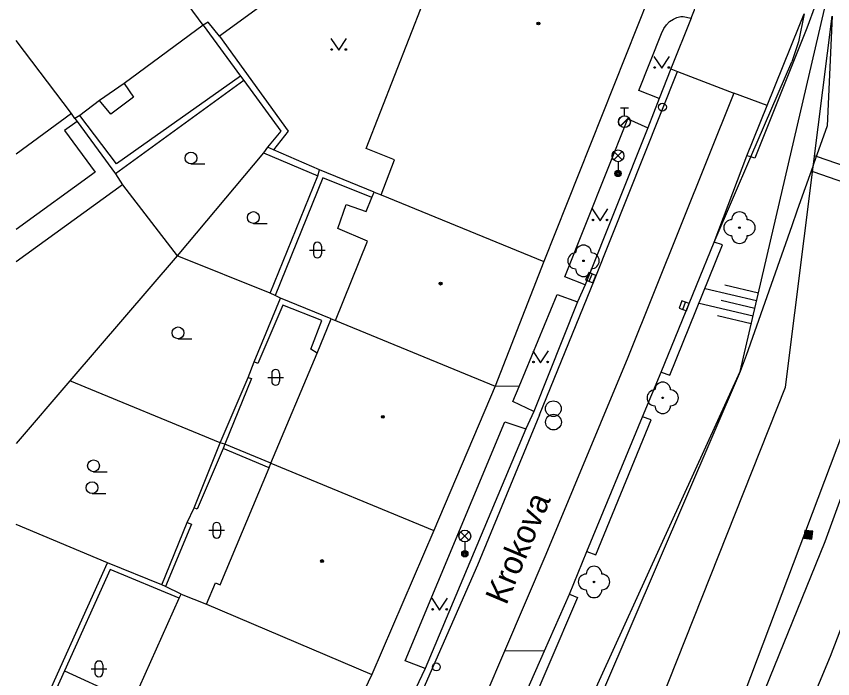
# Model space of a CAD drawing. Extents: x -596229 to -595156, y -1161237 to -1159376.
# Drawn here: x -596228.2 to -596176.3, y -1160416.2 to -1160374.1 of the extents above; entities that cross this region are included whole.
import ezdxf

# ---------------------------------------------------------------- set-up
doc = ezdxf.new("R2010")
doc.units = 0
for name, color, linetype in [('DOP - kresba z DSPS bez souradnic', 7, 'Continuous'), ('DOP - rozhrani ploch obecne', 7, 'Continuous'), ('Level 22', 7, 'Continuous'), ('Level 25', 7, 'Continuous'), ('Level 27', 7, 'Continuous'), ('Level 28', 7, 'Continuous'), ('Level 33', 7, 'Continuous'), ('Level 36', 7, 'Continuous'), ('Level 39', 7, 'Continuous'), ('Nazvy ulic', 7, 'Continuous'), ('Specificka linie pasportu komunikaci', 7, 'Continuous'), ('TM - budovy zdene_ betonove - VP', 7, 'Continuous'), ('TM - CD - osa koleji', 7, 'Continuous'), ('TM - chodniky - VP', 7, 'Continuous'), ('TM - dolni hrana svahu', 7, 'Continuous'), ('TM - horni hrana svahu', 7, 'Continuous'), ('TM - komunikace - VP', 7, 'Continuous'), ('TM - letecke snimky - pomocna linie', 7, 'Continuous'), ('TM - rozhrani ploch obecne - VP', 7, 'Continuous'), ('TM - srafovani', 7, 'Continuous')]:
    doc.layers.add(name, color=color, linetype=linetype)

msp = doc.modelspace()

# ---------------------------------------------------------------- linework, layer by layer
at = {"layer": 'DOP - kresba z DSPS bez souradnic'}
for points in [[(-596215.3, -1160375.4), (-596210.92, -1160381.42), (-596211.85, -1160382.61)], [(-596213.96, -1160377.93), (-596221.85, -1160383.51), (-596224.19, -1160380.43)], [(-596212.5, -1160382.8), (-596209.04, -1160384.26)], [(-596205.6, -1160385.64), (-596208.72, -1160384.4), (-596211.76, -1160391.87)], [(-596209.09, -1160395.53), (-596209.49, -1160395.29), (-596208.79, -1160393.47), (-596211.27, -1160392.48), (-596212.85, -1160396.19), (-596213.1, -1160396.09)], [(-596213.47, -1160397.08), (-596213.25, -1160397.14), (-596214.95, -1160401.32)], [(-596215.06, -1160401.6), (-596216.71, -1160405.46), (-596216.91, -1160405.38)], [(-596212.14, -1160402.82), (-596215.06, -1160401.6)], [(-596217.35, -1160406.3), (-596217.07, -1160406.41), (-596218.73, -1160410.38)], [(-596217.87, -1160411.12), (-596222.25, -1160409.28), (-596225.16, -1160415.74)], [(-596225.16, -1160415.74), (-596226.94, -1160419.68)]]:
    msp.add_lwpolyline(points, dxfattribs=at)
at = {"layer": 'DOP - rozhrani ploch obecne'}
for points in [[(-596216.34, -1160374.69), (-596213.96, -1160377.93)], [(-596213.96, -1160377.93), (-596213.75, -1160378.21)], [(-596213.75, -1160378.21), (-596221.92, -1160384.13)], [(-596213.75, -1160378.21), (-596211.39, -1160381.42), (-596212.25, -1160382.45)], [(-596224.49, -1160380.62), (-596224.35, -1160380.81)], [(-596224.35, -1160380.81), (-596221.92, -1160384.13)], [(-596212.5, -1160382.8), (-596217.99, -1160389.35)], [(-596212.25, -1160382.45), (-596212.5, -1160382.8)], [(-596211.85, -1160382.61), (-596212.25, -1160382.45)], [(-596208.93, -1160383.88), (-596211.85, -1160382.61)], [(-596209.04, -1160384.26), (-596208.93, -1160383.88)], [(-596205.46, -1160385.31), (-596208.93, -1160383.88)], [(-596221.92, -1160384.13), (-596221.47, -1160384.83)], [(-596212.07, -1160391.72), (-596209.04, -1160384.26)], [(-596221.47, -1160384.83), (-596228.22, -1160389.738)], [(-596221.47, -1160384.83), (-596217.99, -1160389.35)], [(-596217.99, -1160389.35), (-596224.81, -1160397.29)], [(-596212.07, -1160391.72), (-596217.99, -1160389.35)], [(-596213.1, -1160396.09), (-596211.41, -1160392.04)], [(-596211.76, -1160391.87), (-596212.07, -1160391.72)], [(-596211.41, -1160392.04), (-596211.76, -1160391.87)], [(-596208.2, -1160393.36), (-596211.41, -1160392.04)], [(-596213.47, -1160397.08), (-596213.1, -1160396.09)], [(-596224.81, -1160397.29), (-596228.22, -1160401.29)], [(-596215.25, -1160401.24), (-596224.81, -1160397.29)], [(-596215.25, -1160401.24), (-596213.47, -1160397.08)], [(-596216.91, -1160405.38), (-596215.25, -1160401.24)], [(-596214.95, -1160401.32), (-596215.25, -1160401.24)], [(-596214.95, -1160401.32), (-596215.06, -1160401.6)], [(-596212.03, -1160402.54), (-596214.95, -1160401.32)], [(-596217.35, -1160406.3), (-596216.91, -1160405.38)], [(-596222.41, -1160408.87), (-596228.22, -1160406.434)], [(-596218.97, -1160410.27), (-596217.35, -1160406.3)], [(-596227.24, -1160419.54), (-596222.41, -1160408.87)], [(-596218.97, -1160410.27), (-596222.41, -1160408.87)], [(-596218.73, -1160410.38), (-596218.97, -1160410.27)], [(-596217.73, -1160410.85), (-596218.73, -1160410.38)]]:
    msp.add_lwpolyline(points, dxfattribs=at)
at = {"layer": 'Level 22'}
for centre in [(-596182.22, -1160387.56), (-596192.14, -1160389.67), (-596187.1, -1160398.38), (-596191.47, -1160410.08)]:
    msp.add_circle(centre, 0.05, dxfattribs=at)
for centre, start, end in [((-596182.22, -1160387.06), 0, 180), ((-596182.72, -1160387.56), 90, 270), ((-596181.72, -1160387.56), 270, 90), ((-596182.22, -1160388.06), 180, 0), ((-596192.14, -1160389.17), 0, 180), ((-596192.64, -1160389.67), 90, 270), ((-596191.64, -1160389.67), 270, 90), ((-596192.14, -1160390.17), 180, 0), ((-596187.1, -1160397.88), 0, 180), ((-596187.6, -1160398.38), 90, 270), ((-596186.6, -1160398.38), 270, 90), ((-596187.1, -1160398.88), 180, 0), ((-596191.47, -1160409.58), 0, 180), ((-596191.97, -1160410.08), 90, 270), ((-596190.97, -1160410.08), 270, 90), ((-596191.47, -1160410.58), 180, 0)]:
    msp.add_arc(centre, 0.5, start, end, dxfattribs=at)
at = {"layer": 'Level 25'}
for points in [[(-596178.119, -1160407.297), (-596177.623, -1160407.359), (-596177.561, -1160406.863), (-596178.057, -1160406.801)], [(-596178.063, -1160407.254), (-596177.666, -1160407.303), (-596177.617, -1160406.906), (-596178.014, -1160406.857)], [(-596178.007, -1160407.21), (-596177.71, -1160407.247), (-596177.673, -1160406.95), (-596177.97, -1160406.913)], [(-596177.952, -1160407.167), (-596177.753, -1160407.192), (-596177.728, -1160406.993), (-596177.927, -1160406.968)], [(-596177.896, -1160407.123), (-596177.797, -1160407.136), (-596177.784, -1160407.037), (-596177.883, -1160407.024)]]:
    msp.add_lwpolyline(points, close=True, dxfattribs=at)
at = {"layer": 'Level 27'}
for p, q in [((-596191.779, -1160390.97), (-596191.581, -1160390.51)), ((-596185.83, -1160392.763), (-596185.65, -1160392.297))]:
    msp.add_line(p, q, dxfattribs=at)
for points in [[(-596191.55, -1160391.069), (-596191.351, -1160390.61), (-596191.81, -1160390.411), (-596192.009, -1160390.87)], [(-596185.596, -1160392.853), (-596185.417, -1160392.386), (-596185.884, -1160392.207), (-596186.063, -1160392.674)]]:
    msp.add_lwpolyline(points, close=True, dxfattribs=at)
for centre in [(-596194.06, -1160399.07), (-596194.05, -1160399.92)]:
    msp.add_circle(centre, 0.5, dxfattribs=at)
at = {"layer": 'Level 28'}
for p, q in [((-596189.79, -1160379.955), (-596189.29, -1160379.955)), ((-596189.78, -1160379.955), (-596189.28, -1160379.955)), ((-596189.54, -1160380.455), (-596189.54, -1160379.955)), ((-596189.53, -1160380.455), (-596189.53, -1160379.955)), ((-596189.798, -1160381.102), (-596189.268, -1160380.572)), ((-596189.788, -1160381.102), (-596189.258, -1160380.572))]:
    msp.add_line(p, q, dxfattribs=at)
for centre, radius in [((-596187.12, -1160379.9), 0.25), ((-596189.54, -1160380.83), 0.375), ((-596189.53, -1160380.83), 0.375), ((-596201.5, -1160415.48), 0.25)]:
    msp.add_circle(centre, radius, dxfattribs=at)
at = {"layer": 'Level 33'}
for p, q in [((-596190.205, -1160383.26), (-596189.675, -1160382.73)), ((-596190.205, -1160382.73), (-596189.675, -1160383.26)), ((-596189.94, -1160383.37), (-596189.94, -1160384.12)), ((-596199.955, -1160407.43), (-596199.425, -1160406.9)), ((-596199.955, -1160406.9), (-596199.425, -1160407.43)), ((-596199.69, -1160407.54), (-596199.69, -1160408.29))]:
    msp.add_line(p, q, dxfattribs=at)
for centre, radius in [((-596189.94, -1160382.995), 0.375), ((-596189.94, -1160384.12), 0.2), ((-596189.94, -1160384.12), 0.145), ((-596189.94, -1160384.12), 0.0876), ((-596199.69, -1160407.165), 0.375), ((-596199.69, -1160408.29), 0.2), ((-596199.69, -1160408.29), 0.145), ((-596199.69, -1160408.29), 0.0876)]:
    msp.add_circle(centre, radius, dxfattribs=at)
at = {"layer": 'Level 36'}
for p, q in [((-596217.11, -1160383.515), (-596216.235, -1160383.515)), ((-596213.14, -1160387.295), (-596212.265, -1160387.295)), ((-596209.566, -1160388.986), (-596208.566, -1160388.986)), ((-596209.316, -1160388.736), (-596209.316, -1160389.236)), ((-596208.816, -1160388.736), (-596208.816, -1160389.236)), ((-596217.93, -1160394.625), (-596217.055, -1160394.625)), ((-596211.976, -1160396.826), (-596211.976, -1160397.326)), ((-596211.476, -1160396.826), (-596211.476, -1160397.326)), ((-596212.226, -1160397.076), (-596211.226, -1160397.076)), ((-596223.31, -1160403.075), (-596222.435, -1160403.075)), ((-596223.4, -1160404.465), (-596222.525, -1160404.465)), ((-596215.726, -1160406.546), (-596215.726, -1160407.046)), ((-596215.226, -1160406.546), (-596215.226, -1160407.046)), ((-596215.976, -1160406.796), (-596214.976, -1160406.796)), ((-596223.216, -1160415.356), (-596223.216, -1160415.856)), ((-596222.716, -1160415.356), (-596222.716, -1160415.856)), ((-596223.466, -1160415.606), (-596222.466, -1160415.606))]:
    msp.add_line(p, q, dxfattribs=at)
for points in [[(-596208.21, -1160375.54), (-596207.71, -1160376.29), (-596207.21, -1160375.54)], [(-596187.66, -1160376.68), (-596187.16, -1160377.43), (-596186.66, -1160376.68)], [(-596191.59, -1160386.37), (-596191.09, -1160387.12), (-596190.59, -1160386.37)], [(-596195.37, -1160395.4), (-596194.87, -1160396.15), (-596194.37, -1160395.4)], [(-596201.79, -1160411.12), (-596201.29, -1160411.87), (-596200.79, -1160411.12)]]:
    msp.add_lwpolyline(points, dxfattribs=at)
for centre, radius in [((-596208.16, -1160376.24), 0.05), ((-596207.261, -1160376.24), 0.05), ((-596187.61, -1160377.38), 0.05), ((-596186.711, -1160377.38), 0.05), ((-596217.11, -1160383.14), 0.375), ((-596213.14, -1160386.92), 0.375), ((-596191.54, -1160387.07), 0.05), ((-596190.641, -1160387.07), 0.05), ((-596217.93, -1160394.25), 0.375), ((-596195.32, -1160396.1), 0.05), ((-596194.421, -1160396.1), 0.05), ((-596223.31, -1160402.7), 0.375), ((-596223.4, -1160404.09), 0.375), ((-596201.74, -1160411.82), 0.05), ((-596200.841, -1160411.82), 0.05)]:
    msp.add_circle(centre, radius, dxfattribs=at)
for centre, start, end in [((-596209.066, -1160388.736), 0, 180), ((-596209.066, -1160389.236), 180, 0), ((-596211.726, -1160396.826), 0, 180), ((-596211.726, -1160397.326), 180, 0), ((-596215.476, -1160406.546), 0, 180), ((-596215.476, -1160407.046), 180, 0), ((-596222.966, -1160415.356), 0, 180), ((-596222.966, -1160415.856), 180, 0)]:
    msp.add_arc(centre, 0.25, start, end, dxfattribs=at)
at = {"layer": 'Level 39'}
for centre, radius in [((-596195.01, -1160374.59), 0.09), ((-596195.01, -1160374.59), 0.0398), ((-596201.23, -1160391.12), 0.09), ((-596201.23, -1160391.12), 0.0398), ((-596204.9, -1160399.59), 0.09), ((-596204.9, -1160399.59), 0.0398), ((-596208.77, -1160408.75), 0.09), ((-596208.77, -1160408.75), 0.0398)]:
    msp.add_circle(centre, radius, dxfattribs=at)
at = {"layer": 'Specificka linie pasportu komunikaci'}
for points in [[(-596177.4, -1160373.45), (-596177.94, -1160374.89), (-596181.25, -1160383.14), (-596181.49, -1160383.07)], [(-596180.46, -1160379.8), (-596178.42, -1160374.75), (-596178.1, -1160373.97)], [(-596176.32, -1160374.12), (-596176.65, -1160381.09), (-596177.51, -1160383.52)], [(-596186.58, -1160377.47), (-596186.17, -1160377.64)], [(-596180.46, -1160379.8), (-596182.57, -1160379.01)], [(-596181.75, -1160382.99), (-596180.46, -1160379.8)], [(-596183.82, -1160388.48), (-596181.75, -1160382.99)], [(-596181.49, -1160383.07), (-596181.75, -1160382.99)], [(-596177.51, -1160383.52), (-596177.56, -1160383.68), (-596178.23, -1160385.56), (-596178.56, -1160386.51), (-596178.89, -1160387.45), (-596181.8, -1160395.69), (-596182.18, -1160396.71)], [(-596182.18, -1160396.71), (-596190.87, -1160416.93), (-596195.27, -1160426.64), (-596195.68, -1160427.55)], [(-596196.24, -1160397.65), (-596197.76, -1160397.63)], [(-596194.63, -1160414.47), (-596197.17, -1160414.48)]]:
    msp.add_lwpolyline(points, dxfattribs=at)
at = {"layer": 'TM - budovy zdene_ betonove - VP'}
for points in [[(-596216.34, -1160374.69), (-596223.37, -1160365.13)], [(-596187.25, -1160371.05), (-596194.66, -1160389.72)], [(-596210.24, -1160371.71), (-596215.3, -1160375.4)], [(-596205.97, -1160382.53), (-596202.32, -1160373.2)], [(-596216.01, -1160374.5), (-596216.34, -1160374.69)], [(-596215.3, -1160375.4), (-596216.01, -1160374.5)], [(-596216.34, -1160374.69), (-596221.36, -1160378.4)], [(-596224.72, -1160380.3), (-596228.22, -1160375.67)], [(-596221.36, -1160378.4), (-596222.92, -1160379.48)], [(-596222.92, -1160379.48), (-596224.19, -1160380.43)], [(-596224.72, -1160380.3), (-596228.22, -1160382.887)], [(-596224.49, -1160380.62), (-596224.72, -1160380.3)], [(-596224.19, -1160380.43), (-596224.49, -1160380.62)], [(-596204.16, -1160383.26), (-596205.97, -1160382.53)], [(-596205.01, -1160385.48), (-596204.16, -1160383.26)], [(-596205.6, -1160385.64), (-596205.46, -1160385.31)], [(-596205.46, -1160385.31), (-596205.01, -1160385.48)], [(-596205.96, -1160386.53), (-596205.6, -1160385.64)], [(-596205.01, -1160385.48), (-596194.66, -1160389.72)], [(-596207.77, -1160387.61), (-596207.23, -1160386.09)], [(-596207.23, -1160386.09), (-596205.96, -1160386.53)], [(-596205.87, -1160388.42), (-596207.77, -1160387.61)], [(-596207.92, -1160393.46), (-596205.87, -1160388.42)], [(-596194.66, -1160389.72), (-596197.76, -1160397.63)], [(-596209.09, -1160395.53), (-596208.2, -1160393.36)], [(-596208.2, -1160393.36), (-596207.92, -1160393.46)], [(-596207.92, -1160393.46), (-596197.76, -1160397.63)], [(-596212.03, -1160402.54), (-596209.09, -1160395.53)], [(-596197.76, -1160397.63), (-596201.66, -1160406.81)], [(-596212.14, -1160402.82), (-596212.03, -1160402.54)], [(-596212.03, -1160402.54), (-596201.66, -1160406.81)], [(-596215.25, -1160410.26), (-596212.14, -1160402.82)], [(-596201.66, -1160406.81), (-596205.6, -1160415.97)], [(-596216.12, -1160411.49), (-596215.54, -1160410.14)], [(-596215.54, -1160410.14), (-596215.25, -1160410.26)], [(-596217.87, -1160411.12), (-596217.73, -1160410.85)], [(-596217.73, -1160410.85), (-596216.12, -1160411.49)], [(-596222.54, -1160421.57), (-596217.87, -1160411.12)], [(-596216.12, -1160411.49), (-596205.6, -1160415.97)], [(-596205.6, -1160415.97), (-596210.76, -1160426.75)]]:
    msp.add_lwpolyline(points, dxfattribs=at)
at = {"layer": 'TM - CD - osa koleji'}
msp.add_lwpolyline([(-596214.1, -1160496.27), (-596202.59, -1160474.13), (-596191.35, -1160450.49), (-596176.42, -1160414.79), (-596174.21, -1160408.97), (-596170.88, -1160399.93), (-596170.62, -1160399.23), (-596170.37, -1160398.52), (-596162.3, -1160375.35), (-596157.96, -1160362.38), (-596153.65, -1160349.46), (-596153.33, -1160348.5), (-596148.58, -1160334.25), (-596148.24, -1160333.21)], dxfattribs=at)
at = {"layer": 'TM - chodniky - VP'}
for points in [[(-596187.17, -1160375.22), (-596187.04, -1160374.9), (-596186.86, -1160374.67), (-596186.66, -1160374.46), (-596186.42, -1160374.31), (-596186.2, -1160374.21), (-596185.94, -1160374.15), (-596185.8, -1160374.14)], [(-596185.8, -1160374.14), (-596185.3, -1160374.24)], [(-596187.32, -1160379.35), (-596188.61, -1160378.84), (-596187.17, -1160375.22)], [(-596193.33, -1160390.68), (-596189.33, -1160380.65), (-596188.04, -1160381.21)], [(-596187.21, -1160396.74), (-596186.64, -1160396.93), (-596183.29, -1160388.66), (-596183.82, -1160388.48)], [(-596192.03, -1160391.19), (-596193.33, -1160390.68)], [(-596196.24, -1160397.65), (-596193.82, -1160391.82), (-596192.52, -1160392.28)], [(-596195.31, -1160399.24), (-596196.64, -1160398.61), (-596196.24, -1160397.65)], [(-596202.22, -1160415.58), (-596203.48, -1160415.09), (-596197.14, -1160399.91), (-596195.81, -1160400.35)], [(-596191.92, -1160408.14), (-596191.36, -1160408.35), (-596187.84, -1160399.77), (-596188.39, -1160399.59)], [(-596193.04, -1160410.86), (-596192.53, -1160411.07), (-596196.3, -1160419.88), (-596196.91, -1160419.66)]]:
    msp.add_lwpolyline(points, dxfattribs=at)
at = {"layer": 'TM - dolni hrana svahu'}
for points in [[(-596177.51, -1160383.52), (-596176.32, -1160374.12)], [(-596222.67, -1160493.5), (-596213.14, -1160478.12), (-596200.99, -1160452.41), (-596193.08, -1160432.41), (-596179.29, -1160397.71), (-596177.51, -1160383.52)]]:
    msp.add_lwpolyline(points, dxfattribs=at)
at = {"layer": 'TM - horni hrana svahu'}
for points in [[(-596218.33, -1160494.9), (-596209.43, -1160479.83), (-596195.54, -1160449.66), (-596182.63, -1160419.12), (-596172.15, -1160391.34), (-596162.45, -1160363.24), (-596154.89, -1160339.59), (-596152.79, -1160332.95)], [(-596182.18, -1160396.71), (-596176.81, -1160373.68)], [(-596196.14, -1160427.34), (-596182.18, -1160396.71)]]:
    msp.add_lwpolyline(points, dxfattribs=at)
at = {"layer": 'TM - komunikace - VP'}
for points in [[(-596185.3, -1160374.24), (-596185.07, -1160373.72), (-596184.93, -1160373.13), (-596184.89, -1160372.53), (-596184.95, -1160371.99), (-596185.01, -1160371.46), (-596185.12, -1160371.06), (-596185.36, -1160370.5)], [(-596178.1, -1160373.97), (-596178.46, -1160375.74), (-596178.88, -1160377.03)], [(-596185.3, -1160374.24), (-596186.58, -1160377.47)], [(-596181.49, -1160383.07), (-596178.88, -1160377.03)], [(-596186.58, -1160377.47), (-596187.32, -1160379.35)], [(-596187.32, -1160379.35), (-596188.04, -1160381.21)], [(-596188.04, -1160381.21), (-596192.03, -1160391.19)], [(-596183.82, -1160388.48), (-596181.49, -1160383.07)], [(-596187.21, -1160396.74), (-596183.82, -1160388.48)], [(-596192.03, -1160391.19), (-596192.52, -1160392.28)], [(-596192.52, -1160392.28), (-596195.31, -1160399.24)], [(-596188.39, -1160399.59), (-596187.21, -1160396.74)], [(-596195.31, -1160399.24), (-596195.81, -1160400.35)], [(-596191.92, -1160408.14), (-596188.39, -1160399.59)], [(-596195.81, -1160400.35), (-596202.22, -1160415.58)], [(-596193.04, -1160410.86), (-596191.92, -1160408.14)], [(-596194.63, -1160414.47), (-596193.04, -1160410.86)], [(-596196.91, -1160419.66), (-596194.63, -1160414.47)], [(-596202.22, -1160415.58), (-596202.82, -1160416.88)]]:
    msp.add_lwpolyline(points, dxfattribs=at)
at = {"layer": 'TM - letecke snimky - pomocna linie'}
for points in [[(-596142.29, -1160307.81), (-596164.93, -1160374.95), (-596176.79, -1160407.54), (-596190.54, -1160441.41), (-596201.34, -1160465.75), (-596222.51, -1160507.03), (-596228.22, -1160516.183)], [(-596224.35, -1160380.81), (-596225.15, -1160381.38), (-596223.2, -1160384.04), (-596228.22, -1160387.677)], [(-596225.16, -1160415.74), (-596221.82, -1160417.25), (-596223.5, -1160421.16)]]:
    msp.add_lwpolyline(points, dxfattribs=at)
at = {"layer": 'TM - rozhrani ploch obecne - VP'}
for points in [[(-596194.94, -1160399.46), (-596191.44, -1160390.87), (-596186.17, -1160377.64)], [(-596186.17, -1160377.64), (-596182.57, -1160379.01)], [(-596221.36, -1160378.4), (-596220.76, -1160379.27), (-596222.2, -1160380.34), (-596222.92, -1160379.48)], [(-596182.57, -1160379.01), (-596189.33, -1160395.82), (-596194.54, -1160408.34), (-596197.17, -1160414.48)], [(-596194.94, -1160399.46), (-596198.88, -1160409.02), (-596202.37, -1160416.94), (-596207.53, -1160428.27), (-596212.93, -1160439.69)], [(-596197.17, -1160414.48), (-596199.67, -1160420.33), (-596209.15, -1160440.87), (-596214.05, -1160450.9), (-596218.13, -1160459.13), (-596220.74, -1160463.9)]]:
    msp.add_lwpolyline(points, dxfattribs=at)
at = {"layer": 'TM - srafovani'}
for points in [[(-596177.44, -1160382.98), (-596177.33, -1160383.02), (-596170.13, -1160385.5)], [(-596177.56, -1160384), (-596170.46, -1160386.44)], [(-596184.41, -1160391.42), (-596181.13, -1160392.19)], [(-596183.15, -1160391.2), (-596181.01, -1160391.7)], [(-596183.38, -1160392.18), (-596181.24, -1160392.68)], [(-596184.79, -1160392.36), (-596181.35, -1160393.16)], [(-596183.61, -1160393.15), (-596181.47, -1160393.65)]]:
    msp.add_lwpolyline(points, dxfattribs=at)

# ---------------------------------------------------------------- texts
at = {"layer": 'Nazvy ulic'}
msp.add_text('Krokova', height=1.5, rotation=67.2371, dxfattribs=at).set_placement((-596197.05, -1160411.604))

doc.saveas('drawing.dxf')
